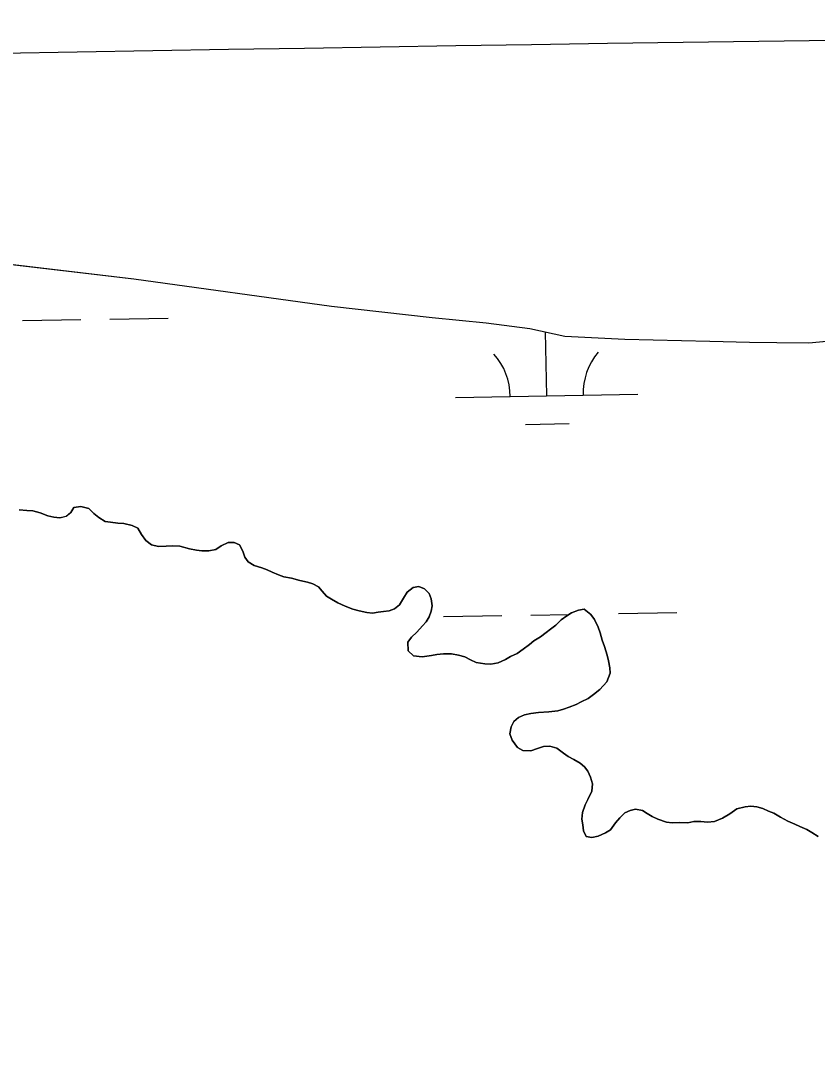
# Model space of a CAD drawing. Extents: x 3914892 to 3953151, y 242587 to 268572.
# Drawn here: x 3949096 to 3949533, y 254080 to 254651 of the extents above; entities that cross this region are included whole.
import ezdxf

# ---------------------------------------------------------------- set-up
doc = ezdxf.new("R2010")
doc.units = 0
for name, color, linetype in [('V-GRID-MAJR', 7, 'Continuous'), ('V-TOPO-SHOR', 7, 'Continuous'), ('V-WETL-SWMP', 7, 'Continuous')]:
    doc.layers.add(name, color=color, linetype=linetype)

msp = doc.modelspace()

# ---------------------------------------------------------------- linework, layer by layer
at = {"layer": 'V-GRID-MAJR'}
msp.add_spline([(3919048.168, 254080.336), (3924366.077, 254173.55000000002), (3929683.974, 254267.537), (3935001.8570000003, 254362.298), (3940319.725, 254457.832), (3945637.58, 254554.14), (3950955.421, 254651.22100000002), (3950955.4220000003, 254651.22100000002)], degree=3, dxfattribs=at)
at = {"layer": 'V-TOPO-SHOR'}
for points in [[(3948714.352, 254597.889), (3948841.828, 254569.293), (3948882.217, 254560.613), (3948924.565, 254550.688), (3948966.934, 254541.556), (3948997.806, 254534.335), (3949048.866, 254522.576), (3949158.449, 254509.608), (3949266.7800000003, 254494.682), (3949321.973, 254488.386), (3949351.571, 254485.581), (3949375.582, 254482.332), (3949394.788, 254478.22), (3949427.603, 254476.52000000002), (3949474.375, 254475.435), (3949496.068, 254474.839), (3949511, 254474.628), (3949528.524, 254474.546), (3949547.892, 254476.403)], [(3949095.544, 254382.81), (3949099.716, 254382.496), (3949102.903, 254382.408), (3949107.054, 254381.298), (3949111.1890000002, 254379.592), (3949114.556, 254378.902), (3949117.728, 254378.41700000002), (3949121.339, 254379.314), (3949123.7860000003, 254381.438), (3949125.4560000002, 254384.18), (3949129.252, 254384.671), (3949133.6040000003, 254383.557), (3949136.519, 254380.889), (3949139.245, 254378.622), (3949142.573, 254376.53900000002), (3949145.546, 254376.06), (3949149.515, 254375.552), (3949152.901, 254375.46), (3949157.449, 254374.337), (3949160.595, 254372.85700000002), (3949162.494, 254369.42), (3949164.986, 254365.965), (3949168.111, 254363.69), (3949171.869, 254362.78900000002), (3949176.055, 254362.873), (3949179.648, 254363.172), (3949183.623, 254362.864), (3949188.964, 254361.52300000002), (3949192.728, 254360.82), (3949195.702, 254360.34100000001), (3949199.489, 254360.437), (3949203.292, 254361.13), (3949206.3310000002, 254363.036), (3949210.169, 254364.923), (3949213.358, 254365.035), (3949216.311, 254363.757), (3949218.201, 254360.122), (3949219.307, 254356.905), (3949221.0270000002, 254354.269), (3949224.362, 254352.385), (3949228.509, 254351.074), (3949231.466, 254349.999), (3949234.221, 254348.727), (3949237.764, 254347.236), (3949240.721, 254346.159), (3949244.8850000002, 254345.446), (3949249.429, 254344.127), (3949253.5870000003, 254343.21600000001), (3949256.5500000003, 254342.337), (3949259.69, 254340.66), (3949261.615, 254338.217), (3949264.132, 254335.55800000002), (3949266.8740000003, 254333.889), (3949270.202, 254331.806), (3949274.3370000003, 254330.098), (3949278.474, 254328.392), (3949282.0330000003, 254327.497), (3949286.191, 254326.586), (3949289.363, 254326.101), (3949292.372, 254326.815), (3949295.3680000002, 254327.131), (3949298.362, 254327.446), (3949301.381, 254328.55800000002), (3949304.029, 254330.678), (3949306.321, 254334.397), (3949308.205, 254337.731), (3949311.66, 254340.228), (3949314.66, 254340.742), (3949317.8140000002, 254339.46), (3949320.335, 254337), (3949321.4450000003, 254333.983), (3949321.9390000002, 254330.184), (3949321.4590000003, 254327.211), (3949320.382, 254324.253), (3949318.713, 254321.511), (3949316.659, 254319.176), (3949313.575, 254315.676), (3949310.711, 254312.969), (3949308.645, 254310.237), (3949308.9110000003, 254305.449), (3949311.826, 254302.78), (3949316.591, 254302.25), (3949321.588, 254302.909), (3949324.591, 254303.42500000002), (3949328.1890000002, 254303.923), (3949332.568, 254303.802), (3949336.531, 254303.098), (3949339.8910000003, 254302.209), (3949343.0330000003, 254300.527), (3949346.179, 254299.049), (3949350.938, 254298.32)], [(3949350.938, 254298.32), (3949354.123, 254298.23200000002), (3949358.125, 254298.918), (3949362.159, 254300.80000000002), (3949364.99, 254302.315), (3949368.6210000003, 254304.007), (3949371.877, 254306.507), (3949375.33, 254309.002), (3949377.773, 254310.92500000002), (3949381.421, 254313.217), (3949384.472, 254315.52300000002), (3949386.915, 254317.446), (3949389.7600000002, 254319.559), (3949392.828, 254322.461), (3949395.88, 254324.767), (3949398.509, 254326.28900000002), (3949402.335, 254327.776), (3949405.335, 254328.29200000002), (3949409.04, 254325.402), (3949410.9590000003, 254322.76), (3949413.034, 254318.521), (3949414.142, 254315.304), (3949415.225, 254311.29200000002), (3949416.525, 254307.869), (3949417.988, 254303.048), (3949418.7, 254300.04200000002), (3949419.393, 254296.239), (3949419.708, 254293.24300000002), (3949417.787, 254288.516), (3949413.886, 254284.242), (3949410.424, 254281.549), (3949407.58, 254279.435), (3949403.744, 254277.551), (3949400.914, 254276.033), (3949397.088, 254274.546), (3949394.069, 254273.434), (3949390.86, 254272.525), (3949386.066, 254272.06), (3949380.278, 254271.622), (3949376.0840000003, 254271.141), (3949372.6780000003, 254270.43600000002), (3949369.45, 254268.93300000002), (3949366.802, 254266.813), (3949365.328, 254263.866), (3949364.6210000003, 254259.903), (3949365.921, 254256.481), (3949368.7970000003, 254252.42), (3949371.738, 254250.745), (3949376.116, 254250.62600000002), (3949379.737, 254251.92), (3949383.153, 254253.022), (3949386.543, 254253.12600000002), (3949390.295, 254252.029), (3949394.006, 254249.33800000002), (3949396.543, 254247.476), (3949399.685, 254245.795), (3949403.218, 254243.90600000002), (3949405.5500000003, 254241.85), (3949407.475, 254239.407), (3949408.782, 254236.185), (3949409.876, 254232.571), (3949409.568, 254228.595), (3949407.447, 254223.873), (3949405.97, 254220.926), (3949404.465, 254216.785), (3949404.166, 254213.209), (3949404.676, 254210.008), (3949404.985, 254206.813), (3949406.49, 254203.585), (3949409.665, 254203.1), (3949413.068, 254203.802), (3949417.103, 254205.682), (3949419.735, 254207.204), (3949422.631, 254211.108), (3949424.896, 254213.833), (3949427.759, 254216.545), (3949430.583, 254217.86000000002), (3949433.589, 254218.575), (3949437.356, 254217.872), (3949439.899, 254216.209), (3949442.642, 254214.54), (3949445.787, 254213.06100000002), (3949450.524, 254211.538), (3949453.699, 254211.05000000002), (3949457.688, 254211.339), (3949462.268, 254211.214), (3949465.473, 254211.923), (3949469.454, 254211.812), (3949473.0300000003, 254211.515), (3949476.823, 254211.81), (3949481.255, 254213.68), (3949485.305, 254216.158), (3949489.164, 254218.84100000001), (3949493.774, 254219.908), (3949496.77, 254220.223), (3949500.147, 254219.932), (3949503.309, 254219.05000000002), (3949506.455, 254217.56900000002), (3949509.415, 254216.492), (3949513.136, 254214.198), (3949517.062, 254212.09900000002)], [(3949517.062, 254212.09900000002), (3949520.9960000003, 254210.397), (3949523.751, 254209.125), (3949527.488, 254207.429), (3949530.23, 254205.76200000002), (3949533.757, 254203.673)]]:
    msp.add_lwpolyline(points, dxfattribs=at)
at = {"layer": 'V-WETL-SWMP'}
for p, q in [((3949048.867, 254522.57600000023), (3949158.448, 254509.60800000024)), ((3949158.448, 254509.60800000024), (3949266.7800000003, 254494.68200000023)), ((3949266.7800000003, 254494.682), (3949321.974, 254488.386)), ((3949097.2126523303, 254486.68815643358), (3949129.20753185, 254487.26059377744)), ((3949145.20497161, 254487.5468124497), (3949177.1998511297, 254488.11924979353)), ((3949321.974, 254488.386), (3949351.572, 254485.581)), ((3949351.572, 254485.58100000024), (3949375.582, 254482.33200000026)), ((3949375.582, 254482.33200000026), (3949394.788, 254478.21900000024)), ((3949384.841323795, 254445.39684272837), (3949384.213569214, 254480.48353367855)), ((3949394.788, 254478.21900000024), (3949427.603, 254476.521)), ((3949427.603, 254476.521), (3949474.376, 254475.435)), ((3949474.376, 254475.435), (3949496.068, 254474.839)), ((3949496.068, 254474.839), (3949511, 254474.628)), ((3949511, 254474.628), (3949528.524, 254474.545)), ((3949528.524, 254474.545), (3949547.893, 254476.40300000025)), ((3949334.8493245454, 254444.50240937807), (3949434.8333230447, 254446.29127607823)), ((3949373.1192839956, 254429.75364791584), (3949397.1154436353, 254430.18297592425)), ((3949099.717, 254382.497), (3949095.544, 254382.81)), ((3949102.9020000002, 254382.409), (3949099.717, 254382.497)), ((3949107.054, 254381.299), (3949102.9020000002, 254382.409)), ((3949111.1890000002, 254379.59200000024), (3949107.054, 254381.29900000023)), ((3949123.787, 254381.437), (3949121.339, 254379.313)), ((3949125.4560000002, 254384.179), (3949123.787, 254381.437)), ((3949129.253, 254384.672), (3949125.4560000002, 254384.179)), ((3949133.6040000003, 254383.557), (3949129.253, 254384.672)), ((3949136.518, 254380.88800000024), (3949133.6040000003, 254383.557)), ((3949139.244, 254378.62200000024), (3949136.518, 254380.88800000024)), ((3949114.556, 254378.90200000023), (3949111.1890000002, 254379.59200000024)), ((3949117.7290000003, 254378.41700000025), (3949114.556, 254378.90200000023)), ((3949121.339, 254379.313), (3949117.7290000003, 254378.41700000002)), ((3949142.573, 254376.53900000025), (3949139.244, 254378.62200000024)), ((3949145.5470000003, 254376.059), (3949142.573, 254376.53900000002)), ((3949149.5160000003, 254375.55200000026), (3949145.5470000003, 254376.05900000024)), ((3949152.9, 254375.45900000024), (3949149.5160000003, 254375.55200000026)), ((3949157.449, 254374.33800000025), (3949152.9, 254375.45900000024)), ((3949160.595, 254372.85700000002), (3949157.449, 254374.33800000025)), ((3949162.4930000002, 254369.42000000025), (3949160.595, 254372.85700000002)), ((3949164.987, 254365.96500000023), (3949162.4930000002, 254369.42000000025)), ((3949168.111, 254363.689), (3949164.987, 254365.965)), ((3949171.87, 254362.78900000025), (3949168.111, 254363.68900000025)), ((3949210.168, 254364.92300000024), (3949206.332, 254363.03700000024)), ((3949213.358, 254365.03500000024), (3949210.168, 254364.92300000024)), ((3949216.31, 254363.75800000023), (3949213.358, 254365.03500000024)), ((3949218.202, 254360.122), (3949216.31, 254363.75800000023)), ((3949176.055, 254362.87300000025), (3949171.87, 254362.78900000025)), ((3949179.648, 254363.17200000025), (3949176.055, 254362.87300000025)), ((3949183.623, 254362.86400000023), (3949179.648, 254363.17200000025)), ((3949188.963, 254361.522), (3949183.623, 254362.864)), ((3949192.728, 254360.82100000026), (3949188.963, 254361.52200000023)), ((3949195.702, 254360.34100000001), (3949192.728, 254360.821)), ((3949199.489, 254360.437), (3949195.702, 254360.34100000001)), ((3949203.292, 254361.12900000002), (3949199.489, 254360.437)), ((3949206.332, 254363.03700000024), (3949203.292, 254361.12900000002)), ((3949219.308, 254356.905), (3949218.202, 254360.122)), ((3949221.028, 254354.268), (3949219.308, 254356.905)), ((3949224.362, 254352.38400000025), (3949221.028, 254354.26800000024)), ((3949228.509, 254351.075), (3949224.362, 254352.384)), ((3949231.467, 254349.998), (3949228.509, 254351.075)), ((3949234.22, 254348.728), (3949231.467, 254349.998)), ((3949237.764, 254347.23600000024), (3949234.22, 254348.72800000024)), ((3949240.722, 254346.15900000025), (3949237.764, 254347.23600000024)), ((3949244.8850000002, 254345.44700000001), (3949240.722, 254346.15900000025)), ((3949249.429, 254344.12700000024), (3949244.8850000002, 254345.44700000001)), ((3949253.586, 254343.21600000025), (3949249.429, 254344.12700000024)), ((3949256.5500000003, 254342.33800000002), (3949253.586, 254343.21600000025)), ((3949259.69, 254340.65900000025), (3949256.5500000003, 254342.33800000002)), ((3949314.6610000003, 254340.74200000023), (3949311.66, 254340.227)), ((3949317.813, 254339.46), (3949314.6610000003, 254340.742)), ((3949261.615, 254338.21600000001), (3949259.69, 254340.659)), ((3949264.131, 254335.55800000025), (3949261.615, 254338.21600000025)), ((3949266.873, 254333.889), (3949264.131, 254335.55800000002)), ((3949308.205, 254337.73200000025), (3949306.321, 254334.39800000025)), ((3949311.66, 254340.227), (3949308.205, 254337.73200000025)), ((3949320.3340000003, 254337.00100000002), (3949317.813, 254339.46)), ((3949321.446, 254333.983), (3949320.3340000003, 254337.00100000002)), ((3949270.202, 254331.806), (3949266.873, 254333.889)), ((3949274.3370000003, 254330.09900000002), (3949270.202, 254331.806)), ((3949278.473, 254328.39200000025), (3949274.3370000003, 254330.09900000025)), ((3949304.028, 254330.67700000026), (3949301.381, 254328.55900000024)), ((3949306.321, 254334.39800000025), (3949304.028, 254330.67700000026)), ((3949321.9390000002, 254330.18500000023), (3949321.446, 254333.983)), ((3949321.4590000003, 254327.21100000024), (3949321.9390000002, 254330.18500000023)), ((3949282.0330000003, 254327.49800000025), (3949278.473, 254328.39200000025)), ((3949286.19, 254326.587), (3949282.0330000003, 254327.49800000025)), ((3949289.364, 254326.10100000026), (3949286.19, 254326.587)), ((3949292.3710000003, 254326.815), (3949289.364, 254326.101)), ((3949295.367, 254327.13100000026), (3949292.3710000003, 254326.81500000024)), ((3949298.363, 254327.44700000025), (3949295.367, 254327.13100000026)), ((3949301.381, 254328.55900000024), (3949298.363, 254327.44700000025)), ((3949318.714, 254321.511), (3949320.382, 254324.25300000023)), ((3949320.382, 254324.25300000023), (3949321.4590000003, 254327.21100000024)), ((3949328.1546498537, 254324.29241516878), (3949360.1495293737, 254324.86485251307)), ((3949376.1469691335, 254325.15107118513), (3949397.192971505, 254325.52761636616)), ((3949395.879, 254324.768), (3949392.828, 254322.462)), ((3949398.5100000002, 254326.28900000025), (3949395.879, 254324.76800000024)), ((3949402.335, 254327.777), (3949398.5100000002, 254326.28900000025)), ((3949405.336, 254328.29200000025), (3949402.335, 254327.777)), ((3949409.041, 254325.40200000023), (3949405.336, 254328.29200000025)), ((3949410.96, 254322.76), (3949409.041, 254325.40200000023)), ((3949424.1392884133, 254326.00972720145), (3949456.134167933, 254326.58216454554)), ((3949313.574, 254315.67700000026), (3949316.6580000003, 254319.177)), ((3949316.6580000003, 254319.177), (3949318.714, 254321.511)), ((3949389.761, 254319.559), (3949386.915, 254317.446)), ((3949392.828, 254322.462), (3949389.761, 254319.559)), ((3949413.034, 254318.521), (3949410.96, 254322.76)), ((3949414.1410000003, 254315.304), (3949413.034, 254318.521)), ((3949308.645, 254310.236), (3949310.7120000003, 254312.968)), ((3949310.7120000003, 254312.968), (3949313.574, 254315.67700000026)), ((3949381.421, 254313.21600000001), (3949377.773, 254310.926)), ((3949384.472, 254315.52200000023), (3949381.421, 254313.21600000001)), ((3949386.915, 254317.446), (3949384.472, 254315.52200000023)), ((3949415.2260000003, 254311.291), (3949414.1410000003, 254315.304)), ((3949308.912, 254305.44900000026), (3949308.645, 254310.236)), ((3949371.876, 254306.50700000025), (3949368.6210000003, 254304.00700000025)), ((3949375.33, 254309.00100000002), (3949371.876, 254306.50700000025)), ((3949377.773, 254310.926), (3949375.33, 254309.00100000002)), ((3949416.526, 254307.869), (3949415.2260000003, 254311.291)), ((3949417.987, 254303.04900000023), (3949416.526, 254307.869)), ((3949311.826, 254302.78), (3949308.912, 254305.449)), ((3949316.591, 254302.25000000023), (3949311.826, 254302.78000000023)), ((3949321.588, 254302.91000000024), (3949316.591, 254302.25000000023)), ((3949324.59, 254303.42500000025), (3949321.588, 254302.91000000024)), ((3949328.1890000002, 254303.923), (3949324.59, 254303.42500000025)), ((3949332.5670000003, 254303.803), (3949328.1890000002, 254303.923)), ((3949336.531, 254303.09700000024), (3949332.5670000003, 254303.80300000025)), ((3949339.892, 254302.20800000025), (3949336.531, 254303.09700000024)), ((3949343.032, 254300.528), (3949339.892, 254302.20800000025)), ((3949362.159, 254300.799), (3949358.125, 254298.91800000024)), ((3949364.989, 254302.31500000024), (3949362.159, 254300.799)), ((3949368.6210000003, 254304.00700000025), (3949364.989, 254302.31500000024)), ((3949418.701, 254300.04200000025), (3949417.987, 254303.04900000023)), ((3949346.1780000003, 254299.04800000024), (3949343.032, 254300.528)), ((3949350.938, 254298.31900000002), (3949346.1780000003, 254299.04800000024)), ((3949354.122, 254298.23200000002), (3949350.938, 254298.31900000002)), ((3949358.125, 254298.91800000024), (3949354.122, 254298.23200000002)), ((3949419.393, 254296.239), (3949418.701, 254300.04200000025)), ((3949419.7090000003, 254293.24300000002), (3949419.393, 254296.239)), ((3949417.787, 254288.51600000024), (3949419.7090000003, 254293.24300000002)), ((3949410.4250000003, 254281.548), (3949413.8850000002, 254284.24200000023)), ((3949413.8850000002, 254284.24200000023), (3949417.787, 254288.51600000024)), ((3949403.7430000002, 254277.55000000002), (3949407.579, 254279.43600000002)), ((3949407.579, 254279.43600000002), (3949410.4250000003, 254281.548)), ((3949386.066, 254272.06), (3949390.859, 254272.526)), ((3949390.859, 254272.52600000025), (3949394.0700000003, 254273.43400000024)), ((3949394.0700000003, 254273.434), (3949397.088, 254274.546)), ((3949397.088, 254274.546), (3949400.913, 254276.034)), ((3949400.913, 254276.03400000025), (3949403.7430000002, 254277.55000000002)), ((3949365.327, 254263.867), (3949366.802, 254266.814)), ((3949366.802, 254266.814), (3949369.45, 254268.932)), ((3949369.45, 254268.932), (3949372.6780000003, 254270.43700000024)), ((3949372.6780000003, 254270.43700000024), (3949376.083, 254271.14000000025)), ((3949376.083, 254271.14), (3949380.278, 254271.622)), ((3949380.278, 254271.62200000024), (3949386.066, 254272.06)), ((3949364.6210000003, 254259.903), (3949365.327, 254263.867)), ((3949365.921, 254256.48200000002), (3949364.6210000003, 254259.903)), ((3949368.7970000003, 254252.42), (3949365.921, 254256.48200000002)), ((3949371.738, 254250.74500000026), (3949368.7970000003, 254252.42)), ((3949376.116, 254250.62500000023), (3949371.738, 254250.74500000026)), ((3949379.737, 254251.92000000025), (3949376.116, 254250.62500000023)), ((3949383.153, 254253.02100000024), (3949379.737, 254251.92000000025)), ((3949386.542, 254253.127), (3949383.153, 254253.02100000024)), ((3949390.295, 254252.02800000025), (3949386.542, 254253.127)), ((3949394.006, 254249.337), (3949390.295, 254252.02800000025)), ((3949396.544, 254247.47500000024), (3949394.006, 254249.337)), ((3949399.684, 254245.795), (3949396.544, 254247.47500000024)), ((3949403.217, 254243.90600000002), (3949399.684, 254245.795)), ((3949405.551, 254241.85), (3949403.217, 254243.90600000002)), ((3949407.475, 254239.40700000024), (3949405.551, 254241.85)), ((3949408.781, 254236.18500000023), (3949407.475, 254239.40700000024)), ((3949409.876, 254232.57), (3949408.781, 254236.18500000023)), ((3949409.568, 254228.59500000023), (3949409.876, 254232.57)), ((3949407.447, 254223.873), (3949409.568, 254228.59500000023)), ((3949404.464, 254216.785), (3949405.971, 254220.926)), ((3949405.971, 254220.926), (3949407.447, 254223.873)), ((3949404.166, 254213.20900000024), (3949404.464, 254216.785)), ((3949427.759, 254216.544), (3949424.896, 254213.83400000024)), ((3949430.583, 254217.86000000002), (3949427.759, 254216.544)), ((3949433.59, 254218.574), (3949430.583, 254217.86000000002)), ((3949437.355, 254217.873), (3949433.59, 254218.574)), ((3949439.899, 254216.21000000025), (3949437.355, 254217.873)), ((3949442.6410000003, 254214.541), (3949439.899, 254216.21000000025)), ((3949485.306, 254216.15800000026), (3949481.255, 254213.68)), ((3949489.164, 254218.84), (3949485.306, 254216.15800000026)), ((3949493.774, 254219.908), (3949489.164, 254218.84)), ((3949496.77, 254220.22400000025), (3949493.774, 254219.90800000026)), ((3949500.148, 254219.932), (3949496.77, 254220.22400000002)), ((3949503.31, 254219.04900000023), (3949500.148, 254219.93200000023)), ((3949506.4560000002, 254217.568), (3949503.31, 254219.04900000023)), ((3949509.414, 254216.491), (3949506.4560000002, 254217.568)), ((3949513.1350000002, 254214.19800000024), (3949509.414, 254216.491)), ((3949404.676, 254210.00800000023), (3949404.166, 254213.20900000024)), ((3949404.986, 254206.81300000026), (3949404.676, 254210.00800000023)), ((3949422.63, 254211.10800000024), (3949419.735, 254207.204)), ((3949424.896, 254213.83400000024), (3949422.63, 254211.10800000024)), ((3949445.787, 254213.06100000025), (3949442.6410000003, 254214.541)), ((3949450.525, 254211.537), (3949445.787, 254213.06100000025)), ((3949453.698, 254211.05100000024), (3949450.525, 254211.537)), ((3949457.6890000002, 254211.34), (3949453.698, 254211.05100000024)), ((3949462.267, 254211.214), (3949457.6890000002, 254211.34)), ((3949465.473, 254211.92300000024), (3949462.267, 254211.214)), ((3949469.453, 254211.81300000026), (3949465.473, 254211.92300000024)), ((3949473.0300000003, 254211.516), (3949469.453, 254211.813)), ((3949476.822, 254211.81000000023), (3949473.0300000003, 254211.51600000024)), ((3949481.255, 254213.68), (3949476.822, 254211.81)), ((3949517.061, 254212.09800000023), (3949513.1350000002, 254214.19800000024)), ((3949520.997, 254210.397), (3949517.061, 254212.09800000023)), ((3949523.75, 254209.12600000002), (3949520.997, 254210.397)), ((3949406.491, 254203.58500000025), (3949404.986, 254206.81300000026)), ((3949413.069, 254203.80300000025), (3949409.664, 254203.09900000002)), ((3949417.1040000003, 254205.68300000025), (3949413.069, 254203.80300000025)), ((3949419.735, 254207.204), (3949417.1040000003, 254205.68300000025)), ((3949527.488, 254207.43), (3949523.75, 254209.12600000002)), ((3949530.23, 254205.76200000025), (3949527.488, 254207.43000000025)), ((3949533.758, 254203.67300000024), (3949530.23, 254205.76200000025)), ((3949409.664, 254203.09900000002), (3949406.491, 254203.585))]:
    msp.add_line(p, q, dxfattribs=at)
for centre, radius, start, end in [((3949329.598733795, 254444.8833474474), 35.24628790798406, 0.25317973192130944, 41.79683806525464), ((3949440.0669266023, 254446.85979242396), 35.24628790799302, 140.25317672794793, 181.79683506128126)]:
    msp.add_arc(centre, radius, start, end, dxfattribs=at)

doc.saveas('drawing.dxf')
